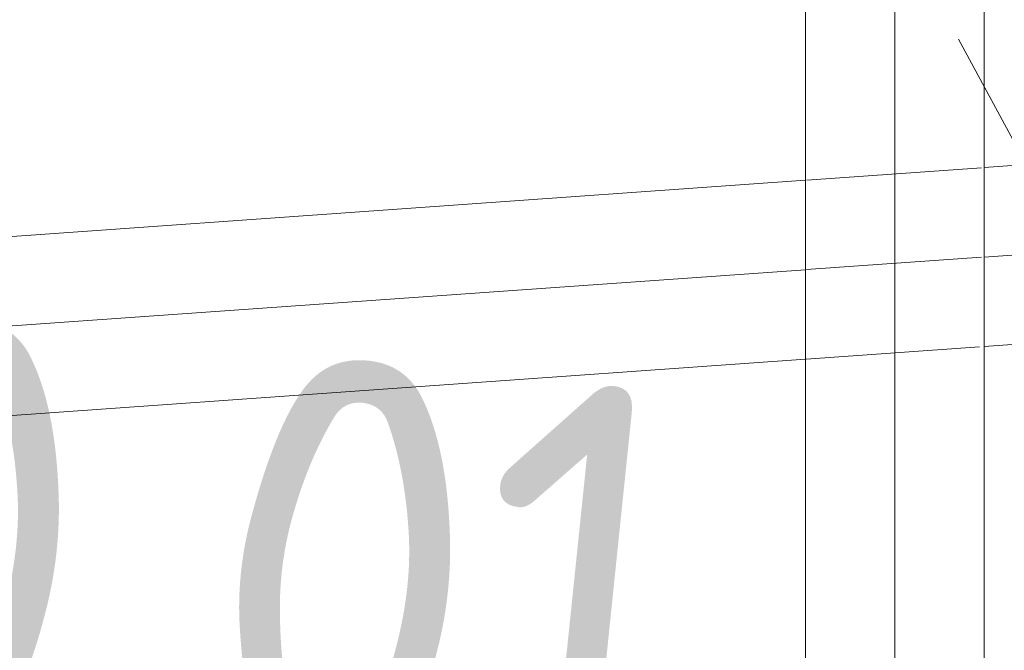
# Model space of a CAD drawing. Header units: millimetres. Extents: x -121 to 34184, y -147 to 33428.
# Tile 261 of 267: x 31210 to 31486, y 9035 to 9212. Entities that reach past the tile are written whole.
import ezdxf

# ---------------------------------------------------------------- set-up
doc = ezdxf.new("R2010")
doc.units = ezdxf.units.MM
doc.linetypes.add('ADSK_Осевая', pattern=[700, 500, -100, 0, -100])
for name, color, linetype, lineweight in [('P-PIPE-____-CNTR', 3, 'ADSK_Осевая', 20), ('P-PIPE-____-IDEN', 2, 'Continuous', 20), ('P-PIPE-____-OTLN', 3, 'Continuous', 20)]:
    doc.layers.add(name, color=color, linetype=linetype, lineweight=lineweight)
doc.styles.add('GOST Common_1', font='GOST_Common.ttf', dxfattribs={"width": 0.9, "height": 125})

msp = doc.modelspace()

# ---------------------------------------------------------------- linework, layer by layer
at = {"layer": 'P-PIPE-____-CNTR', "color": 9}
for p, q in [((31455.44, 9400.12), (31455.44, 9020.77)), ((31455.44, 9388.41), (31455.44, 9020.77)), ((31979.06, 9180.61), (31480.44, 9145.22)), ((31979.06, 9180.61), (31480.44, 9145.22)), ((31430.45, 9141.68), (30148.36, 9050.69)), ((31430.45, 9141.68), (30148.36, 9050.69))]:
    msp.add_line(p, q, dxfattribs=at)
at = {"layer": 'P-PIPE-____-CNTR', "color": 10}
msp.add_line((31479.73, 9145.17), (31430.74, 9141.7), dxfattribs=at)
msp.add_line((31479.73, 9145.17), (31430.74, 9141.7), dxfattribs=at)
at = {"layer": 'P-PIPE-____-IDEN'}
msp.add_line((31473.32, 9206.32), (31726.97, 8734.67), dxfattribs=at)
at = {"layer": 'P-PIPE-____-OTLN', "color": 22}
for p, q in [((31430.44, 9442.03), (31430.44, 9020.77)), ((31480.44, 9020.77), (31480.44, 9442.03)), ((31977.29, 9205.55), (31480.44, 9170.29)), ((31430.45, 9166.74), (30062.64, 9069.67)), ((31480.44, 9120.16), (31980.83, 9155.67)), ((30113.63, 9023.16), (31430.45, 9116.61))]:
    msp.add_line(p, q, dxfattribs=at)
at = {"layer": 'P-PIPE-____-OTLN', "color": 9}
for p, q in [((31479.73, 9170.24), (31430.8, 9166.76)), ((31430.68, 9116.63), (31479.17, 9120.07))]:
    msp.add_line(p, q, dxfattribs=at)

# ---------------------------------------------------------------- texts
at = {"layer": 'P-PIPE-____-IDEN', "lineweight": 9, "insert": (31161.7, 9131.33), "char_height": 125, "width": 310.2531, "attachment_point": 1, "rotation": 354.0959, "style": 'GOST Common_1'}
msp.add_mtext('0,01', dxfattribs=at)

doc.saveas('drawing.dxf')
